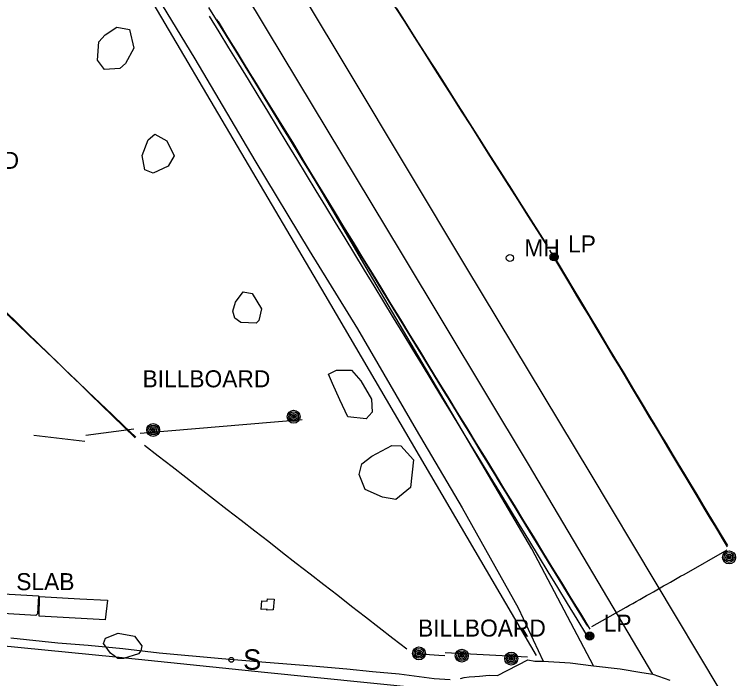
# Model space of a CAD drawing. Extents: x 368532 to 392481, y 10654822 to 10676899.
# Drawn here: x 379124.7 to 379336.6, y 10660379.9 to 10660575.1 of the extents above; entities that cross this region are included whole.
import ezdxf

# ---------------------------------------------------------------- set-up
doc = ezdxf.new("R2010")
doc.units = 0
for name, color, linetype in [('p_bridge deck', 7, 'Continuous'), ('p_Catenary', 7, 'Continuous'), ('p_dtm obscured area', 7, 'Continuous'), ('p_dtm slab', 7, 'Continuous'), ('p_railroad rr control', 7, 'Continuous'), ('p_road conc barrier', 7, 'Continuous'), ('p_road dirt road', 7, 'Continuous'), ('p_structure billboard', 7, 'Continuous'), ('p_structure fence', 7, 'Continuous'), ('p_structure sign', 7, 'Continuous'), ('p_structure unidentified', 7, 'Continuous'), ('p_utility general pole', 7, 'Continuous'), ('p_utility manhole', 7, 'Continuous'), ('p_veg woods', 7, 'Continuous')]:
    doc.layers.add(name, color=color, linetype=linetype)

msp = doc.modelspace()

# ---------------------------------------------------------------- linework, layer by layer
at = {"layer": 'p_bridge deck'}
for p, q in [((379154.49, 10660386.23), (379115.47, 10660390.1)), ((379198.22, 10660381.68), (379154.49, 10660386.23)), ((379243.9, 10660377.09), (379198.22, 10660381.68))]:
    msp.add_line(p, q, dxfattribs=at)
at = {"layer": 'p_Catenary'}
for points in [[(379236.23, 10660577.9), (379239.91, 10660572.12), (379243.58, 10660566.33), (379247.26, 10660560.54), (379250.93, 10660554.75), (379254.61, 10660548.96), (379258.28, 10660543.18), (379261.96, 10660537.39), (379265.63, 10660531.6), (379269.31, 10660525.81), (379272.98, 10660520.03), (379276.66, 10660514.24), (379280.33, 10660508.45)], [(379281.14, 10660507.26), (379278.36, 10660511.65), (379275.58, 10660516.03), (379272.79, 10660520.41), (379270.01, 10660524.79), (379267.23, 10660529.17), (379264.44, 10660533.56), (379261.66, 10660537.94), (379258.88, 10660542.32), (379256.1, 10660546.7), (379253.31, 10660551.08), (379250.53, 10660555.47), (379247.75, 10660559.85), (379244.96, 10660564.23), (379242.18, 10660568.61), (379239.4, 10660572.99), (379236.61, 10660577.38)], [(379281.29, 10660507.2), (379278.53, 10660511.55), (379275.77, 10660515.9), (379273, 10660520.25), (379270.24, 10660524.6), (379267.48, 10660528.96), (379264.71, 10660533.31), (379261.95, 10660537.66), (379259.19, 10660542.01), (379256.42, 10660546.36), (379253.66, 10660550.71), (379250.89, 10660555.07), (379248.13, 10660559.42), (379245.37, 10660563.77), (379242.6, 10660568.12), (379239.84, 10660572.47), (379237.08, 10660576.82)], [(379237.18, 10660576.55), (379239.94, 10660572.22), (379242.69, 10660567.88), (379245.44, 10660563.54), (379248.2, 10660559.21), (379250.95, 10660554.87), (379253.7, 10660550.53), (379256.46, 10660546.2), (379259.21, 10660541.86), (379261.97, 10660537.52), (379264.72, 10660533.19), (379267.47, 10660528.85), (379270.23, 10660524.51), (379272.98, 10660520.18), (379275.73, 10660515.84), (379278.49, 10660511.51), (379281.24, 10660507.17)], [(379181.98, 10660574.62), (379184.82, 10660569.96), (379187.66, 10660565.29), (379190.51, 10660560.63), (379193.35, 10660555.96), (379196.19, 10660551.3), (379199.03, 10660546.63), (379201.88, 10660541.97), (379204.72, 10660537.3), (379207.56, 10660532.64), (379210.4, 10660527.97), (379213.24, 10660523.31), (379216.09, 10660518.64), (379218.93, 10660513.98), (379221.77, 10660509.31), (379224.61, 10660504.65), (379227.46, 10660499.98), (379230.3, 10660495.32), (379233.14, 10660490.65), (379235.98, 10660485.99), (379238.82, 10660481.32), (379241.67, 10660476.66), (379244.51, 10660471.99), (379247.35, 10660467.33), (379250.19, 10660462.66), (379253.04, 10660458), (379255.88, 10660453.34), (379258.72, 10660448.67), (379261.56, 10660444.01), (379264.4, 10660439.34), (379267.25, 10660434.68), (379270.09, 10660430.01), (379272.93, 10660425.35), (379275.77, 10660420.68), (379278.62, 10660416.02), (379281.46, 10660411.35), (379284.3, 10660406.69), (379287.14, 10660402.02), (379289.98, 10660397.36), (379292.83, 10660392.69)], [(379184.12, 10660573.48), (379186.89, 10660568.94), (379189.67, 10660564.41), (379192.44, 10660559.87), (379195.22, 10660555.33), (379198, 10660550.79), (379200.77, 10660546.26), (379203.55, 10660541.72), (379206.32, 10660537.18), (379209.1, 10660532.64), (379211.87, 10660528.1), (379214.65, 10660523.57), (379217.43, 10660519.03), (379220.2, 10660514.49), (379222.98, 10660509.95), (379225.75, 10660505.42), (379228.53, 10660500.88), (379231.3, 10660496.34), (379234.08, 10660491.8), (379236.86, 10660487.27), (379239.63, 10660482.73), (379242.41, 10660478.19), (379245.18, 10660473.65), (379247.96, 10660469.11), (379250.73, 10660464.58), (379253.51, 10660460.04), (379256.29, 10660455.5), (379259.06, 10660450.96), (379261.84, 10660446.43), (379264.61, 10660441.89), (379267.39, 10660437.35), (379270.16, 10660432.81), (379272.94, 10660428.27), (379275.72, 10660423.74), (379278.49, 10660419.2), (379281.27, 10660414.66), (379284.04, 10660410.12), (379286.82, 10660405.59), (379289.6, 10660401.05), (379292.37, 10660396.51)], [(379184.14, 10660573.5), (379186.92, 10660568.95), (379189.71, 10660564.39), (379192.49, 10660559.84), (379195.27, 10660555.29), (379198.06, 10660550.73), (379200.84, 10660546.18), (379203.62, 10660541.63), (379206.41, 10660537.07), (379209.19, 10660532.52), (379211.97, 10660527.96), (379214.76, 10660523.41), (379217.54, 10660518.86), (379220.32, 10660514.3), (379223.11, 10660509.75), (379225.89, 10660505.2), (379228.67, 10660500.64), (379231.46, 10660496.09), (379234.24, 10660491.54), (379237.02, 10660486.98), (379239.81, 10660482.43), (379242.59, 10660477.88), (379245.37, 10660473.32), (379248.16, 10660468.77), (379250.94, 10660464.22), (379253.72, 10660459.66), (379256.51, 10660455.11), (379259.29, 10660450.56), (379262.08, 10660446), (379264.86, 10660441.45), (379267.64, 10660436.9), (379270.43, 10660432.34), (379273.21, 10660427.79), (379275.99, 10660423.24), (379278.78, 10660418.68), (379281.56, 10660414.13), (379284.34, 10660409.58), (379287.13, 10660405.02), (379289.91, 10660400.47), (379292.69, 10660395.91)], [(379184.59, 10660572.98), (379187.37, 10660568.43), (379190.15, 10660563.87), (379192.93, 10660559.32), (379195.71, 10660554.77), (379198.49, 10660550.21), (379201.27, 10660545.66), (379204.05, 10660541.1), (379206.84, 10660536.55), (379209.62, 10660531.99), (379212.4, 10660527.44), (379215.18, 10660522.89), (379217.96, 10660518.33), (379220.74, 10660513.78), (379223.52, 10660509.22), (379226.3, 10660504.67), (379229.09, 10660500.11), (379231.87, 10660495.56), (379234.65, 10660491), (379237.43, 10660486.45), (379240.21, 10660481.9), (379242.99, 10660477.34), (379245.77, 10660472.79), (379248.55, 10660468.23), (379251.34, 10660463.68), (379254.12, 10660459.12), (379256.9, 10660454.57), (379259.68, 10660450.02), (379262.46, 10660445.46), (379265.24, 10660440.91), (379268.02, 10660436.35), (379270.8, 10660431.8), (379273.59, 10660427.24), (379276.37, 10660422.69), (379279.15, 10660418.13), (379281.93, 10660413.58), (379284.71, 10660409.03), (379287.49, 10660404.47), (379290.27, 10660399.92), (379293.06, 10660395.36)], [(379185.27, 10660571.83), (379188.05, 10660567.29), (379190.83, 10660562.74), (379193.62, 10660558.19), (379196.4, 10660553.64), (379199.18, 10660549.1), (379201.96, 10660544.55), (379204.74, 10660540), (379207.53, 10660535.45), (379210.31, 10660530.91), (379213.09, 10660526.36), (379215.87, 10660521.81), (379218.65, 10660517.26), (379221.44, 10660512.72), (379224.22, 10660508.17), (379227, 10660503.62), (379229.78, 10660499.08), (379232.56, 10660494.53), (379235.35, 10660489.98), (379238.13, 10660485.43), (379240.91, 10660480.89), (379243.69, 10660476.34), (379246.47, 10660471.79), (379249.26, 10660467.24), (379252.04, 10660462.7), (379254.82, 10660458.15), (379257.6, 10660453.6), (379260.38, 10660449.05), (379263.17, 10660444.51), (379265.95, 10660439.96), (379268.73, 10660435.41), (379271.51, 10660430.86), (379274.29, 10660426.32), (379277.08, 10660421.77), (379279.86, 10660417.22), (379282.64, 10660412.68), (379285.42, 10660408.13), (379288.2, 10660403.58), (379290.99, 10660399.03), (379293.77, 10660394.49)], [(379094.62, 10660514.56), (379097.7, 10660511.55), (379100.79, 10660508.54), (379103.88, 10660505.53), (379106.97, 10660502.52), (379110.05, 10660499.51), (379113.14, 10660496.5), (379116.23, 10660493.5), (379119.31, 10660490.49), (379122.4, 10660487.48), (379125.49, 10660484.47), (379128.57, 10660481.46), (379131.66, 10660478.45), (379134.75, 10660475.44), (379137.84, 10660472.44), (379140.92, 10660469.43), (379144.01, 10660466.42), (379147.1, 10660463.41), (379150.18, 10660460.4), (379160.2, 10660450.64)], [(379094.13, 10660514.2), (379097.62, 10660510.87), (379101.1, 10660507.53), (379104.59, 10660504.2), (379108.07, 10660500.86), (379111.56, 10660497.53), (379115.05, 10660494.19), (379118.53, 10660490.86), (379122.02, 10660487.52), (379125.5, 10660484.19), (379128.99, 10660480.85), (379132.48, 10660477.52), (379135.96, 10660474.18), (379139.45, 10660470.85), (379142.93, 10660467.52), (379146.42, 10660464.18), (379149.91, 10660460.85), (379153.39, 10660457.51), (379156.88, 10660454.18), (379160.36, 10660450.84)], [(379334.27, 10660419.07), (379332.47, 10660422.06), (379330.67, 10660425.06), (379328.86, 10660428.05), (379327.06, 10660431.04), (379325.26, 10660434.03), (379323.46, 10660437.02), (379321.66, 10660440.01), (379319.86, 10660443), (379318.06, 10660445.99), (379316.25, 10660448.98), (379314.45, 10660451.97), (379312.65, 10660454.96), (379310.85, 10660457.96), (379309.05, 10660460.95), (379307.25, 10660463.94), (379305.45, 10660466.93), (379303.64, 10660469.92), (379301.84, 10660472.91), (379300.04, 10660475.9), (379298.24, 10660478.89), (379296.44, 10660481.88), (379294.64, 10660484.87), (379292.84, 10660487.86), (379291.03, 10660490.86), (379289.23, 10660493.85), (379287.43, 10660496.84), (379285.63, 10660499.83), (379283.83, 10660502.82), (379282.03, 10660505.81)], [(379333.99, 10660419.35), (379331.48, 10660423.54), (379328.97, 10660427.72), (379326.47, 10660431.9), (379323.96, 10660436.09), (379321.45, 10660440.27), (379318.95, 10660444.45), (379316.44, 10660448.64), (379313.93, 10660452.82), (379311.43, 10660457), (379308.92, 10660461.19), (379306.42, 10660465.37), (379303.91, 10660469.55), (379301.4, 10660473.74), (379298.9, 10660477.92), (379296.39, 10660482.11), (379293.88, 10660486.29), (379291.38, 10660490.47), (379288.87, 10660494.66), (379282.66, 10660505.03)], [(379334.06, 10660419.02), (379331.39, 10660423.49), (379328.71, 10660427.97), (379326.03, 10660432.44), (379323.35, 10660436.91), (379320.67, 10660441.38), (379317.99, 10660445.86), (379315.31, 10660450.33), (379312.63, 10660454.8), (379309.96, 10660459.27), (379307.28, 10660463.75), (379304.6, 10660468.22), (379301.92, 10660472.69), (379299.24, 10660477.16), (379296.56, 10660481.64), (379293.88, 10660486.11), (379291.2, 10660490.58), (379288.53, 10660495.05), (379285.85, 10660499.53), (379282.71, 10660504.76)], [(379334.22, 10660418.62), (379332.72, 10660421.13), (379330.94, 10660424.1), (379329.16, 10660427.07), (379327.37, 10660430.04), (379325.59, 10660433.01), (379323.81, 10660435.98), (379322.03, 10660438.95), (379320.25, 10660441.93), (379318.47, 10660444.9), (379316.69, 10660447.87), (379314.91, 10660450.84), (379313.13, 10660453.81), (379311.35, 10660456.78), (379309.57, 10660459.75), (379307.79, 10660462.72), (379306.01, 10660465.69), (379304.23, 10660468.66), (379302.45, 10660471.63), (379300.67, 10660474.61), (379298.89, 10660477.58), (379297.11, 10660480.55), (379295.32, 10660483.52), (379293.54, 10660486.49), (379291.76, 10660489.46), (379289.98, 10660492.43), (379288.2, 10660495.4), (379286.42, 10660498.37), (379284.64, 10660501.34), (379282.86, 10660504.31)], [(379162.93, 10660448.54), (379166.99, 10660445.39), (379171.04, 10660442.24), (379175.1, 10660439.09), (379179.15, 10660435.93), (379183.21, 10660432.78), (379187.26, 10660429.63), (379191.32, 10660426.48), (379195.38, 10660423.32), (379199.43, 10660420.17), (379203.49, 10660417.02), (379207.54, 10660413.87), (379211.6, 10660410.71), (379215.66, 10660407.56), (379219.71, 10660404.41), (379223.77, 10660401.26), (379227.82, 10660398.11), (379231.88, 10660394.95), (379235.93, 10660391.8), (379239.99, 10660388.65)], [(379294.39, 10660395.21), (379304.43, 10660400.91), (379305.43, 10660401.48), (379306.43, 10660402.04), (379307.43, 10660402.61), (379308.43, 10660403.18), (379309.43, 10660403.74), (379310.43, 10660404.31), (379311.43, 10660404.88), (379312.43, 10660405.45), (379313.43, 10660406.01), (379314.44, 10660406.58), (379315.44, 10660407.15), (379316.44, 10660407.72), (379317.44, 10660408.28), (379318.44, 10660408.85), (379319.44, 10660409.42), (379320.44, 10660409.99), (379321.44, 10660410.55), (379334.08, 10660417.72)], [(379243.41, 10660387.18), (379244.68, 10660387.1), (379246.65, 10660386.98), (379249.4, 10660386.8), (379251.2, 10660386.69)]]:
    msp.add_lwpolyline(points, dxfattribs=at)
at = {"layer": 'p_dtm obscured area'}
for points in [[(379123.65, 10660391.94), (379137.5, 10660390.47), (379146.36, 10660389.76), (379156.61, 10660388.76), (379167.25, 10660387.46), (379185.67, 10660385.83), (379198.57, 10660384.74), (379212.15, 10660383.71)], [(379255.77, 10660379.93), (379256.88, 10660380.25), (379258.29, 10660380.48), (379260, 10660380.55), (379261.4, 10660380.67), (379264.19, 10660380.91), (379266.6, 10660380.81), (379275.57, 10660385.49), (379277.6, 10660385.03), (379278.94, 10660385.08), (379280.04, 10660385.09), (379287.97, 10660384.6), (379294.85, 10660383.66), (379302.7, 10660382.78), (379309.03, 10660381.73), (379312.26, 10660381.23), (379317.29, 10660379.46)], [(379212.15, 10660383.71), (379222.42, 10660382.77), (379229.88, 10660381.99), (379237.8, 10660381.31), (379247.99, 10660380), (379252.78, 10660379.65)]]:
    msp.add_lwpolyline(points, dxfattribs=at)
at = {"layer": 'p_dtm slab'}
for p, q in [((379112.14, 10660405.41), (379131.82, 10660404.24)), ((379131.82, 10660404.24), (379131.53, 10660398.96)), ((379132.02, 10660398.26), (379132.12, 10660404.05)), ((379132.12, 10660404.05), (379143.95, 10660403.33)), ((379143.95, 10660403.33), (379152.09, 10660402.99)), ((379152.09, 10660402.99), (379151.38, 10660397.21)), ((379131, 10660398.5), (379112.24, 10660399.52)), ((379131.53, 10660398.96), (379131, 10660398.5)), ((379151.38, 10660397.21), (379132.02, 10660398.26))]:
    msp.add_line(p, q, dxfattribs=at)
at = {"layer": 'p_railroad rr control'}
for points in [[(379144.4, 10660688.64), (379185.65, 10660620.4), (379222.63, 10660558.7), (379257.55, 10660500.51), (379293.81, 10660440.36), (379331.92, 10660376.55)], [(379312.26, 10660381.23), (379275.78, 10660442.93), (379238.42, 10660505), (379199.08, 10660570.35), (379163.43, 10660629.79), (379130.1, 10660685.16)]]:
    msp.add_lwpolyline(points, dxfattribs=at)
at = {"layer": 'p_road conc barrier'}
for p, q in [((379145.67, 10660451.43), (379159.83, 10660453.35)), ((379130.45, 10660451.5), (379145.39, 10660449.68))]:
    msp.add_line(p, q, dxfattribs=at)
at = {"layer": 'p_road dirt road'}
for p, q in [((379160.49, 10660590.4), (379177.73, 10660562.05)), ((379206.77, 10660537.03), (379181.85, 10660577.11)), ((379177.73, 10660562.05), (379195.37, 10660532.19)), ((379229.03, 10660499.06), (379206.77, 10660537.03)), ((379195.37, 10660532.19), (379211.35, 10660505.74)), ((379211.35, 10660505.74), (379225.53, 10660482.76)), ((379252.21, 10660459.68), (379229.03, 10660499.06)), ((379225.53, 10660482.76), (379242.74, 10660453.06)), ((379276.7, 10660418.02), (379252.21, 10660459.68)), ((379242.74, 10660453.06), (379256.25, 10660430.08)), ((379256.25, 10660430.08), (379272.67, 10660400.77)), ((379294.85, 10660383.66), (379276.7, 10660418.02)), ((379272.67, 10660400.77), (379280.04, 10660385.09))]:
    msp.add_line(p, q, dxfattribs=at)
at = {"layer": 'p_structure billboard'}
for points in [[(379161.62, 10660452.06), (379209.26, 10660456.03)], [(379251.27, 10660387.6), (379275.44, 10660386.36)]]:
    msp.add_lwpolyline(points, dxfattribs=at)
for centre, radius in [((379206.75, 10660456.88), 1.9), ((379206.75, 10660456.88), 1.44), ((379206.75, 10660456.88), 0.973), ((379206.75, 10660456.88), 0.539), ((379206.75, 10660456.88), 0.192), ((379165.48, 10660452.99), 1.9), ((379165.48, 10660452.99), 1.44), ((379165.48, 10660452.99), 0.973), ((379165.48, 10660452.99), 0.539), ((379165.48, 10660452.99), 0.192), ((379256.15, 10660386.66), 1.9), ((379256.15, 10660386.66), 1.44), ((379256.15, 10660386.66), 0.973), ((379270.68, 10660385.8), 1.9), ((379270.68, 10660385.8), 1.44), ((379256.15, 10660386.66), 0.539), ((379256.15, 10660386.66), 0.192), ((379270.68, 10660385.8), 0.973), ((379270.68, 10660385.8), 0.539), ((379270.68, 10660385.8), 0.192)]:
    msp.add_circle(centre, radius, dxfattribs=at)
at = {"layer": 'p_structure fence'}
for p, q in [((379149.33, 10660605.78), (379215.87, 10660492.74)), ((379215.87, 10660492.74), (379278.01, 10660386.73))]:
    msp.add_line(p, q, dxfattribs=at)
at = {"layer": 'p_structure sign'}
msp.add_circle((379188.44, 10660385.43), 0.713, dxfattribs=at)
at = {"layer": 'p_structure unidentified'}
for p, q in [((379197.19, 10660400.28), (379197.4, 10660402.75)), ((379197.4, 10660402.75), (379198.97, 10660402.72)), ((379198.97, 10660402.72), (379199.05, 10660403.32)), ((379199.05, 10660403.32), (379200.99, 10660403.29)), ((379200.99, 10660403.29), (379200.7, 10660400.11)), ((379198.93, 10660400.37), (379197.19, 10660400.28)), ((379198.92, 10660400.08), (379198.93, 10660400.37)), ((379200.7, 10660400.11), (379198.92, 10660400.08))]:
    msp.add_line(p, q, dxfattribs=at)
at = {"layer": 'p_utility general pole'}
for centre, radius in [((379283.26, 10660503.86), 1.19), ((379283.26, 10660503.86), 0.901), ((379283.26, 10660503.86), 0.608), ((379283.26, 10660503.86), 0.337), ((379283.26, 10660503.86), 0.12), ((379334.69, 10660415.53), 1.9), ((379334.69, 10660415.53), 1.44), ((379334.69, 10660415.53), 0.973), ((379334.69, 10660415.53), 0.539), ((379334.69, 10660415.53), 0.192), ((379293.73, 10660392.43), 1.19), ((379293.73, 10660392.43), 0.901), ((379293.73, 10660392.43), 0.608), ((379293.73, 10660392.43), 0.337), ((379293.73, 10660392.43), 0.12), ((379243.58, 10660387.33), 1.9), ((379243.58, 10660387.33), 1.44), ((379243.58, 10660387.33), 0.973), ((379243.58, 10660387.33), 0.539), ((379243.58, 10660387.33), 0.192)]:
    msp.add_circle(centre, radius, dxfattribs=at)
at = {"layer": 'p_utility manhole'}
msp.add_circle((379270.28, 10660503.53), 1.05, dxfattribs=at)
at = {"layer": 'p_veg woods'}
for points in [[(379151.15, 10660558.94), (379149.08, 10660561.67), (379149.51, 10660567.05), (379151.35, 10660569.14), (379154.79, 10660571.34), (379158.53, 10660570.67), (379159.76, 10660565.19), (379157.33, 10660560.67), (379155.65, 10660559.21)], [(379165.48, 10660528.45), (379163, 10660529.47), (379162.21, 10660533.61), (379164.05, 10660538.28), (379165.93, 10660539.91), (379169.45, 10660537.93), (379171.63, 10660533.59), (379169.88, 10660530.49)], [(379191.2, 10660484.54), (379189.43, 10660485.87), (379188.84, 10660487.89), (379189.69, 10660490.58), (379191.97, 10660493.56), (379194.57, 10660493.07), (379197.34, 10660488.58), (379196.56, 10660485.18), (379195.75, 10660484.35)], [(379222.64, 10660456.87), (379220.37, 10660461.85), (379218.16, 10660466.68), (379216.99, 10660469.38), (379219.33, 10660470.52), (379223.73, 10660470.52), (379226.46, 10660467.41), (379229.62, 10660462.04), (379229.79, 10660458.24), (379228.09, 10660456.23)], [(379235.64, 10660448.39), (379238.28, 10660448.35), (379241.96, 10660444.19), (379241.11, 10660436.1), (379236.81, 10660432.58), (379232.83, 10660433.24), (379227.79, 10660435.51), (379226.02, 10660439.87), (379226.75, 10660443.01), (379229.75, 10660445.32)], [(379156.79, 10660385.84), (379155.08, 10660385.87), (379152.97, 10660387.41), (379150.92, 10660390.29), (379151.45, 10660391.82), (379155.16, 10660393.28), (379159.98, 10660392.35), (379162.17, 10660389.6), (379161.88, 10660388.07), (379161.14, 10660387.25)]]:
    msp.add_lwpolyline(points, close=True, dxfattribs=at)

# ---------------------------------------------------------------- texts
at = {"layer": 'p_dtm slab'}
msp.add_text(' SLAB', height=5, dxfattribs=at).set_placement((379123.41, 10660405.92))
at = {"layer": 'p_structure billboard'}
for p in [(379088.55, 10660529.72), (379162.36, 10660465.53), (379243.31, 10660392.28)]:
    msp.add_text('BILLBOARD', height=5, dxfattribs=at).set_placement(p)
at = {"layer": 'p_structure sign'}
msp.add_text('S', height=6, dxfattribs=at).set_placement((379191.9, 10660382.53))
at = {"layer": 'p_utility general pole'}
for p in [(379287.38, 10660505.16), (379297.85, 10660393.72)]:
    msp.add_text('LP', height=5, dxfattribs=at).set_placement(p)
at = {"layer": 'p_utility manhole'}
msp.add_text('MH', height=5, dxfattribs=at).set_placement((379274.55, 10660503.99))

doc.saveas('drawing.dxf')
